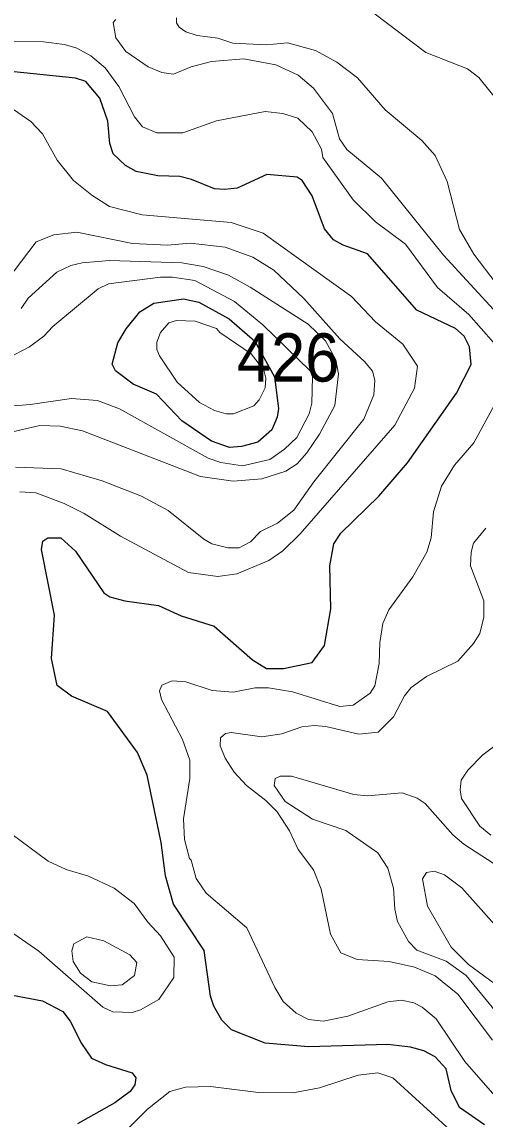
# Model space of a CAD drawing. Extents: x 673.6 to 698.9, y 7012 to 7040.1.
# Drawn here: x 678.353 to 679.12, y 7032.303 to 7034.12 of the extents above; entities that cross this region are included whole.
import ezdxf

# ---------------------------------------------------------------- set-up
doc = ezdxf.new("R2010")
doc.units = 0
doc.header["$LTSCALE"] = 0.032
doc.layers.add('1', color=7, linetype='Continuous', lineweight=25)
doc.layers.add('2', color=7, linetype='Continuous', lineweight=13)
doc.layers.add('21', color=7, linetype='Continuous')

msp = doc.modelspace()

# ---------------------------------------------------------------- linework, layer by layer
at = {"layer": '1'}
for points in [[(678.8696, 7033.2554), (678.8812, 7033.273), (678.9445, 7033.3346), (678.9917, 7033.3899), (679.0729, 7033.5052), (679.0971, 7033.5526), (679.0947, 7033.5817), (679.086, 7033.5997), (679.0713, 7033.6123), (679.0076, 7033.6426), (678.9255, 7033.7359), (678.8852, 7033.7502), (678.8695, 7033.7593), (678.8544, 7033.7772), (678.8341, 7033.8323), (678.8174, 7033.8572), (678.8089, 7033.8629), (678.7588, 7033.8676), (678.7096, 7033.8448), (678.6887, 7033.8423), (678.6718, 7033.8439), (678.634, 7033.8593), (678.6145, 7033.8638), (678.5781, 7033.8652), (678.5425, 7033.8724), (678.5245, 7033.8822), (678.5042, 7033.9016), (678.4987, 7033.9187), (678.4955, 7033.9556), (678.4822, 7033.9937), (678.459, 7034.0214), (678.4417, 7034.0272), (678.2482, 7034.0467)], [(679.1194, 7032.2929), (679.0783, 7032.322), (679.0644, 7032.3497), (679.0559, 7032.386), (679.0377, 7032.4057), (679.019, 7032.4156), (678.9969, 7032.4218), (678.9594, 7032.4263), (678.8277, 7032.4222), (678.7562, 7032.4283), (678.7002, 7032.4502), (678.684, 7032.4664), (678.6707, 7032.4896), (678.6652, 7032.5064), (678.6548, 7032.582), (678.604, 7032.6584), (678.5909, 7032.7053), (678.5835, 7032.7605), (678.5606, 7032.8722), (678.5442, 7032.91), (678.4946, 7032.9777), (678.4351, 7033.0031), (678.4111, 7033.0211), (678.402, 7033.0656), (678.4068, 7033.1375), (678.3854, 7033.2459), (678.3877, 7033.2599), (678.3957, 7033.2653), (678.4172, 7033.2656), (678.4418, 7033.2434), (678.4885, 7033.1742), (678.4986, 7033.1679), (678.5235, 7033.161), (678.5791, 7033.1536), (678.6169, 7033.1365), (678.6714, 7033.119), (678.7348, 7033.0632), (678.7581, 7033.0491), (678.7862, 7033.0492)], [(678.7862, 7033.0492), (678.8341, 7033.0591), (678.8543, 7033.0872), (678.8646, 7033.1476), (678.8629, 7033.2189), (678.8696, 7033.2554)], [(678.2871, 7032.5171), (678.3868, 7032.4987), (678.4209, 7032.481), (678.4331, 7032.4649)], [(678.4331, 7032.4649), (678.4516, 7032.4279), (678.4682, 7032.4037), (678.4914, 7032.393), (678.5357, 7032.3791), (678.5416, 7032.3707)], [(678.5416, 7032.3707), (678.5399, 7032.3592), (678.5322, 7032.348), (678.5071, 7032.3293), (678.4451, 7032.2947)]]:
    msp.add_lwpolyline(points, dxfattribs=at)
msp.add_lwpolyline([(678.7389, 7033.5911), (678.7712, 7033.532), (678.7782, 7033.4799), (678.7759, 7033.4654), (678.7668, 7033.4446), (678.744, 7033.4239), (678.717, 7033.4165), (678.6971, 7033.4152), (678.6669, 7033.4254), (678.6181, 7033.4592), (678.5761, 7033.5036), (678.5371, 7033.5199), (678.5081, 7033.542), (678.5022, 7033.5533), (678.5117, 7033.5883), (678.5257, 7033.6118), (678.5484, 7033.6401), (678.5713, 7033.654), (678.6205, 7033.6614), (678.646, 7033.656), (678.6961, 7033.6285)], close=True, dxfattribs=at)
at = {"layer": '2'}
for points in [[(679.71, 7034.187), (679.6838, 7034.1154), (679.669, 7034.0937), (679.597, 7034.0273), (679.5597, 7034.0008), (679.4244, 7033.9336), (679.3903, 7033.9233), (679.3472, 7033.9154), (679.294, 7033.9162), (679.2515, 7033.9231), (679.2108, 7033.9357), (679.1582, 7033.9685), (679.1102, 7034.0279), (679.0912, 7034.0423), (679.0225, 7034.0694), (678.9359, 7034.1348)], [(679.3324, 7033.579), (679.3072, 7033.59), (679.254, 7033.5973), (679.2003, 7033.5957), (679.1777, 7033.6023), (679.1596, 7033.6163), (679.0516, 7033.734), (678.9489, 7033.8613), (678.8914, 7033.909), (678.8794, 7033.9265), (678.8678, 7033.9687), (678.8361, 7034.0104), (678.8108, 7034.0322), (678.7738, 7034.0488), (678.7207, 7034.0591), (678.6669, 7034.0548), (678.6333, 7034.0458), (678.604, 7034.0337), (678.5848, 7034.0366), (678.5621, 7034.0459), (678.5249, 7034.0709), (678.5088, 7034.0937), (678.5041, 7034.119), (678.5083, 7034.1241)], [(678.6093, 7034.1268), (678.6091, 7034.1187), (678.6136, 7034.1113), (678.6247, 7034.1038), (678.6435, 7034.0977), (678.6774, 7034.093)], [(679.1343, 7033.5888), (679.0933, 7033.6357), (679.0414, 7033.68), (678.9886, 7033.7517), (678.9391, 7033.7888), (678.9016, 7033.8255), (678.8515, 7033.8958), (678.8494, 7033.9094), (678.8339, 7033.9378), (678.8102, 7033.9605), (678.7851, 7033.9687), (678.756, 7033.972), (678.6752, 7033.9561), (678.6194, 7033.9364), (678.5765, 7033.9366), (678.5525, 7033.9465), (678.5392, 7033.9628), (678.5136, 7034.0131), (678.4906, 7034.0443), (678.4671, 7034.0638), (678.444, 7034.0766), (678.4233, 7034.0829), (678.3887, 7034.087), (678.2915, 7034.0879)], [(678.6774, 7034.093), (678.7026, 7034.0847), (678.758, 7034.0822), (678.7928, 7034.0854), (678.8392, 7034.0728), (678.8749, 7034.0535), (678.9092, 7034.0277), (678.955, 7033.9743), (679.0155, 7033.9238), (679.0375, 7033.8987), (679.0575, 7033.8556), (679.0783, 7033.7765), (679.102, 7033.7353), (679.1387, 7033.687)], [(678.3389, 7033.9753), (678.3677, 7033.9554), (678.3869, 7033.9345), (678.4114, 7033.8909), (678.4383, 7033.8575), (678.4686, 7033.8329), (678.4982, 7033.8146), (678.5524, 7033.8003), (678.6994, 7033.7879)], [(678.6994, 7033.7879), (678.7529, 7033.7702), (678.8993, 7033.6653), (678.9391, 7033.6231), (678.984, 7033.5863), (679.0083, 7033.5501)], [(678.3278, 7033.6917), (678.3765, 7033.7557), (678.4056, 7033.7675), (678.4438, 7033.7716), (678.5362, 7033.7533), (678.5939, 7033.7502), (678.6317, 7033.7534), (678.6895, 7033.7468), (678.7358, 7033.7303), (678.7702, 7033.7087), (678.8199, 7033.6617), (678.8798, 7033.5952), (678.9212, 7033.557), (678.9337, 7033.5417), (678.9378, 7033.5266), (678.936, 7033.5021), (678.9194, 7033.4622), (678.8366, 7033.3584), (678.8034, 7033.3111), (678.7766, 7033.29), (678.7485, 7033.2758), (678.7316, 7033.2591), (678.713, 7033.249), (678.6941, 7033.249), (678.6678, 7033.2556), (678.6542, 7033.263), (678.5951, 7033.311), (678.5511, 7033.3345), (678.4858, 7033.3601), (678.418, 7033.3796), (678.3424, 7033.3828)], [(678.3515, 7033.6456), (678.3635, 7033.6625), (678.411, 7033.7055), (678.4338, 7033.7167), (678.4525, 7033.7213), (678.4981, 7033.7247), (678.6179, 7033.7212), (678.6533, 7033.7152), (678.6951, 7033.7005), (678.7313, 7033.6807), (678.8275, 7033.6194), (678.8561, 7033.5917), (678.8732, 7033.5606), (678.8774, 7033.5369), (678.8715, 7033.4848), (678.8461, 7033.4373), (678.8253, 7033.4061), (678.8092, 7033.3883), (678.7905, 7033.3758), (678.7507, 7033.3632), (678.7032, 7033.3591), (678.6491, 7033.367), (678.4531, 7033.4427), (678.4164, 7033.4503), (678.3825, 7033.4518), (678.3151, 7033.4363)], [(678.3401, 7033.5688), (678.3655, 7033.5819), (678.3891, 7033.5995), (678.4041, 7033.6158), (678.4792, 7033.6778), (678.4965, 7033.686), (678.5827, 7033.6975), (678.6024, 7033.6975), (678.6393, 7033.6916), (678.7053, 7033.6569), (678.7522, 7033.6184), (678.8306, 7033.542), (678.8346, 7033.5323), (678.8336, 7033.4883), (678.8288, 7033.4708), (678.8085, 7033.4319), (678.7879, 7033.4122), (678.7638, 7033.3953), (678.7186, 7033.3845), (678.6824, 7033.39), (678.6615, 7033.3976), (678.5144, 7033.4789), (678.4779, 7033.4929), (678.4351, 7033.4962), (678.3664, 7033.4864), (678.2649, 7033.4782)], [(679.0083, 7033.5501), (679.0034, 7033.5134), (678.9709, 7033.4521), (678.8139, 7033.2721), (678.785, 7033.244), (678.7621, 7033.2277), (678.7088, 7033.2057), (678.6776, 7033.2013), (678.6292, 7033.2082), (678.516, 7033.2682)], [(679.1445, 7032.3321), (679.087, 7032.3977), (679.0394, 7032.4685), (679.0162, 7032.4878), (679.0025, 7032.495), (678.982, 7032.4994), (678.9594, 7032.497), (678.893, 7032.473), (678.8522, 7032.465), (678.828, 7032.4678), (678.8075, 7032.4781), (678.7859, 7032.4975), (678.7719, 7032.5205), (678.7256, 7032.6194), (678.6583, 7032.6769), (678.6419, 7032.7013), (678.6335, 7032.7317), (678.6305, 7032.734), (678.6222, 7032.7658), (678.6205, 7032.7998), (678.6312, 7032.8666), (678.6311, 7032.8972), (678.619, 7032.9314), (678.5842, 7032.9977), (678.5811, 7033.0122), (678.5846, 7033.0212), (678.6017, 7033.0285), (678.6247, 7033.0271), (678.6681, 7033.0126), (678.7031, 7033.0098), (678.7396, 7033.0172), (678.7615, 7033.0172), (678.8012, 7033.0102), (678.8798, 7032.986), (678.9018, 7032.9885), (678.9301, 7033.0079), (678.9378, 7033.0203), (678.9449, 7033.0575), (678.946, 7033.0919), (678.9512, 7033.1235), (678.9612, 7033.146), (679.0009, 7033.2007), (679.0238, 7033.242), (679.0313, 7033.2654), (679.0352, 7033.3086), (679.048, 7033.3508), (679.07, 7033.3858), (679.102, 7033.423), (679.1394, 7033.4917)], [(678.516, 7033.2682), (678.4558, 7033.3057), (678.4229, 7033.3222), (678.3759, 7033.34), (678.3496, 7033.3417)], [(679.1329, 7032.4331), (679.0755, 7032.5095), (679.0376, 7032.5399), (679.0034, 7032.5545), (678.9615, 7032.5634), (678.9085, 7032.5668), (678.8814, 7032.578), (678.8643, 7032.6087), (678.849, 7032.6832), (678.8363, 7032.7154), (678.8109, 7032.7494), (678.7965, 7032.7799), (678.7758, 7032.8117), (678.7572, 7032.8304), (678.7251, 7032.855), (678.7045, 7032.8772), (678.6896, 7032.9004), (678.6816, 7032.9211), (678.682, 7032.934), (678.6902, 7032.9415), (678.6995, 7032.9432), (678.7507, 7032.9358), (678.7836, 7032.9408), (678.8167, 7032.9523), (678.838, 7032.9548), (678.8568, 7032.9531), (678.9111, 7032.94), (678.9435, 7032.9438), (678.9684, 7032.9688), (678.9869, 7033.0037), (678.9981, 7033.0175), (679.0231, 7033.036), (679.0752, 7033.061), (679.1015, 7033.0905), (679.1118, 7033.1069), (679.1185, 7033.1342), (679.1184, 7033.1612), (679.0963, 7033.2193), (679.0971, 7033.242), (679.1014, 7033.2569), (679.1218, 7033.2813)], [(679.1302, 7032.7727), (679.1119, 7032.7879), (679.0816, 7032.8338), (679.0791, 7032.8479), (679.0807, 7032.8638), (679.0918, 7032.8805), (679.1166, 7032.906), (679.1409, 7032.9244)], [(678.7808, 7032.8709), (678.7728, 7032.8667), (678.7708, 7032.855), (678.7892, 7032.8286), (678.8344, 7032.7992), (678.8896, 7032.7807)], [(679.2343, 7032.6613), (679.085, 7032.7579), (679.0668, 7032.7737), (679.0212, 7032.8252), (679.0079, 7032.8341), (678.9828, 7032.8428), (678.9257, 7032.8381), (678.9032, 7032.8404), (678.7996, 7032.8709), (678.7808, 7032.8709)], [(678.3344, 7032.7758), (678.3963, 7032.7299), (678.4265, 7032.7162), (678.463, 7032.7048), (678.5057, 7032.6849), (678.5391, 7032.6597), (678.5613, 7032.6286), (678.5826, 7032.6063), (678.6053, 7032.5708), (678.6047, 7032.5371), (678.5797, 7032.5008), (678.5492, 7032.4834), (678.5356, 7032.479), (678.5033, 7032.4803), (678.4869, 7032.4879), (678.3808, 7032.5806), (678.3178, 7032.6245)], [(678.8896, 7032.7807), (678.9426, 7032.7435), (678.959, 7032.718), (678.9689, 7032.6851), (678.9706, 7032.6503), (678.9753, 7032.63), (678.9933, 7032.5967), (679.0076, 7032.5825), (679.056, 7032.5643), (679.0892, 7032.5403), (679.1322, 7032.4882), (679.1577, 7032.4521), (679.1958, 7032.3857), (679.2333, 7032.2751)], [(679.1365, 7032.5265), (679.0928, 7032.5589), (679.0645, 7032.5871), (679.0251, 7032.6553), (679.0166, 7032.7003), (679.0232, 7032.7108), (679.0363, 7032.713), (679.0534, 7032.7073), (679.0818, 7032.6858), (679.1409, 7032.6192)], [(679.0621, 7032.2846), (678.9674, 7032.3708), (678.9426, 7032.3794), (678.9101, 7032.3754), (678.8459, 7032.3544), (678.802, 7032.3458), (678.7451, 7032.3467), (678.6653, 7032.3565), (678.6238, 7032.3556), (678.5982, 7032.3481), (678.5608, 7032.319), (678.4687, 7032.2269)]]:
    msp.add_lwpolyline(points, dxfattribs=at)
for points in [[(678.7329, 7033.5704), (678.7539, 7033.5431), (678.757, 7033.5302), (678.756, 7033.5142), (678.7462, 7033.4939), (678.737, 7033.4843), (678.7034, 7033.471), (678.6916, 7033.4708), (678.6721, 7033.4763), (678.6474, 7033.4895), (678.6104, 7033.5235), (678.5807, 7033.5668), (678.5762, 7033.5777), (678.5762, 7033.5895), (678.5824, 7033.6059), (678.5963, 7033.6216), (678.6092, 7033.6254), (678.6399, 7033.6246), (678.6753, 7033.612), (678.6808, 7033.6055)], [(678.4885, 7032.5979), (678.4602, 7032.6045), (678.4389, 7032.5929), (678.4356, 7032.5814), (678.4381, 7032.5636), (678.4498, 7032.5445), (678.4688, 7032.5298), (678.4999, 7032.5234), (678.5189, 7032.5251), (678.5395, 7032.5404), (678.5432, 7032.5622), (678.5316, 7032.5749)]]:
    msp.add_lwpolyline(points, close=True, dxfattribs=at)

# ---------------------------------------------------------------- texts
at = {"layer": '21', "width": 0.95}
msp.add_text('426', height=0.08, dxfattribs=at).set_placement((678.7093, 7033.5243))

doc.saveas('drawing.dxf')
